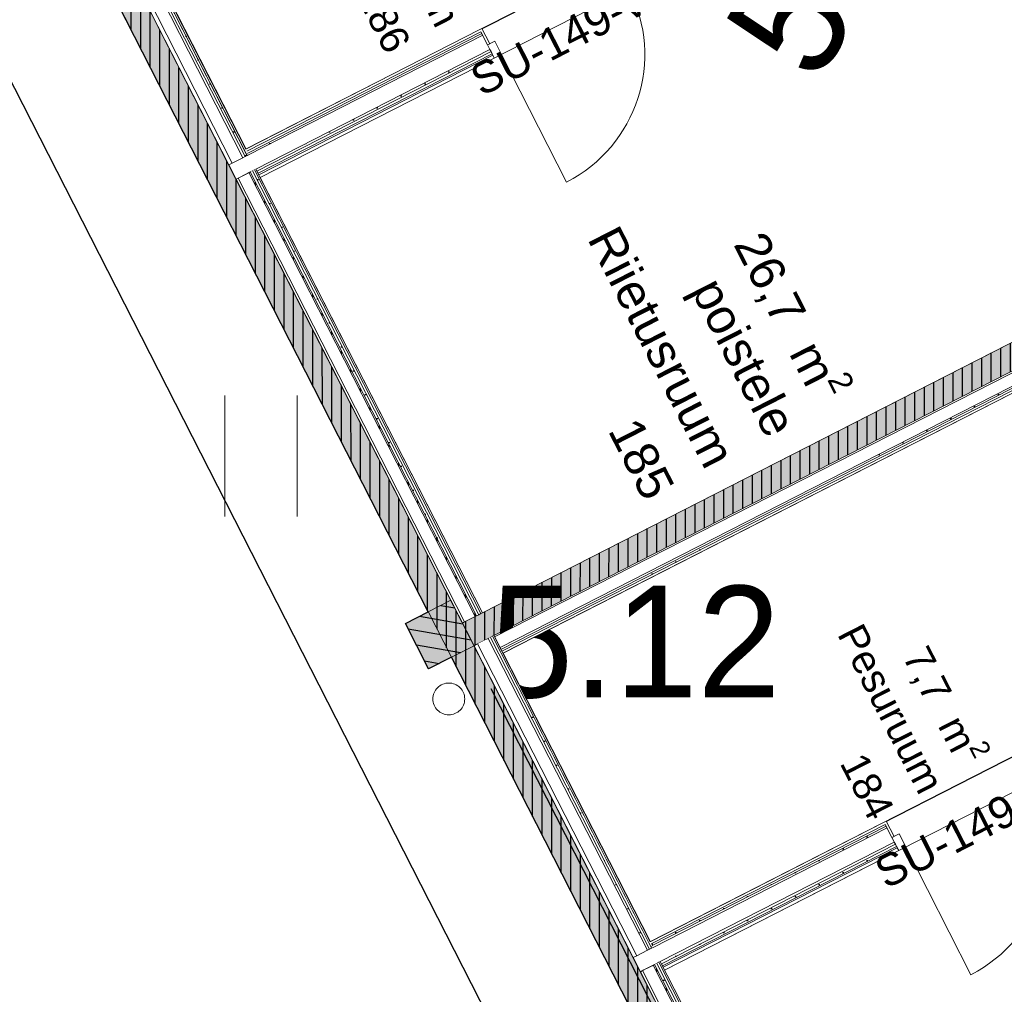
# Model space of a CAD drawing. Header units: metres. Extents: x 538891 to 1080079, y 6588829 to 13178720.
# Tile 520 of 1056: x 539900.48 to 539906.66, y 6589174.04 to 6589180.15. Entities that reach past the tile are written whole.
import ezdxf

# ---------------------------------------------------------------- set-up
doc = ezdxf.new("R2010")
doc.units = ezdxf.units.M
doc.header["$LTSCALE"] = 0.4
doc.linetypes.add('DASHED', pattern=[52.916667, 26.458333, -26.458333])
doc.linetypes.add('Triple Dashed', pattern=[92.604163, 66.145831, -26.458332])
for name, color, linetype in [('AR', 7, 'Continuous'), ('GEO', 7, 'Continuous'), ('KINO_GRID', 7, 'Continuous')]:
    doc.layers.add(name, color=color, linetype=linetype)
doc.styles.add('Arial', font='arial.ttf')
doc.styles.add('HK Explorer Book', font='txt')
pattern_1 = [(0, (0, 0), (0, 0.075), [1e-05, -0.07499])]
pattern_2 = [(90, (0, 0), (-0.06, 0), [])]

# ---------------------------------------------------------------- blocks, each defined once
blk = doc.blocks.new('HEIN')
at = {"color": 7, "linetype": 'Continuous', "lineweight": 9}
for p, q in [((-0.455, 0.761), (-0.455, -0.761)), ((0.455, 0.761), (0.455, -0.761))]:
    blk.add_line(p, q, dxfattribs=at)

msp = doc.modelspace()

# ---------------------------------------------------------------- hatches: boundary and pattern name
at = {"layer": 'AR', "linetype": 'Continuous', "lineweight": 25, "true_color": 0x848484}
h = msp.add_hatch(dxfattribs=at)
h.set_pattern_fill('PLYWOOD_0001', color=252, style=0, pattern_type=2)
h.set_pattern_definition(pattern_2)
h.paths.add_polyline_path([(539903.4483, 6589176.2831), (539903.3756, 6589176.4256), (539903.3622, 6589176.4188), (539903.4349, 6589176.2763)])
h = msp.add_hatch(dxfattribs=at)
h.set_pattern_fill('PLYWOOD_0001', color=252, style=0, pattern_type=2)
h.set_pattern_definition(pattern_2)
h.paths.add_polyline_path([(539903.4572, 6589176.2877), (539903.3845, 6589176.4302), (539903.3756, 6589176.4256), (539903.4483, 6589176.2831)])
h = msp.add_hatch(dxfattribs=at)
h.set_pattern_fill('PLYWOOD_0001', color=252, style=0, pattern_type=2)
h.set_pattern_definition(pattern_2)
h.paths.add_polyline_path([(539903.3459, 6589176.2308), (539903.2731, 6589176.3733), (539903.2598, 6589176.3665), (539903.3325, 6589176.224)])
h = msp.add_hatch(dxfattribs=at)
h.set_pattern_fill('PLYWOOD_0001', color=252, style=0, pattern_type=2)
h.set_pattern_definition(pattern_2)
h.paths.add_polyline_path([(539903.4127, 6589176.2649), (539903.3399, 6589176.4074), (539903.2731, 6589176.3733), (539903.3459, 6589176.2308)])
h = msp.add_hatch(dxfattribs=at)
h.set_pattern_fill('PLYWOOD_0001', color=252, style=0, pattern_type=2)
h.set_pattern_definition(pattern_2)
h.paths.add_polyline_path([(539903.4216, 6589176.2695), (539903.3488, 6589176.412), (539903.3399, 6589176.4074), (539903.4127, 6589176.2649)])
h = msp.add_hatch(dxfattribs=at)
h.set_pattern_fill('PLYWOOD_0001', color=252, style=0, pattern_type=2)
h.set_pattern_definition(pattern_2)
h.paths.add_polyline_path([(539903.4349, 6589176.2763), (539903.3622, 6589176.4188), (539903.3488, 6589176.412), (539903.4216, 6589176.2695)])

# ---------------------------------------------------------------- linework, layer by layer
at = {"layer": 'AR', "color": 7, "linetype": 'Continuous', "lineweight": 9}
for p, q in [((539903.5041, 6589179.9352), (539903.9133, 6589179.1336)), ((539903.3756, 6589176.4256), (539903.3622, 6589176.4188)), ((539903.3845, 6589176.4302), (539903.3756, 6589176.4256)), ((539903.2731, 6589176.3733), (539903.2598, 6589176.3665)), ((539903.3399, 6589176.4074), (539903.2731, 6589176.3733)), ((539903.3488, 6589176.412), (539903.3399, 6589176.4074)), ((539903.3622, 6589176.4188), (539903.3488, 6589176.412)), ((539903.3459, 6589176.2308), (539903.4127, 6589176.2649)), ((539903.4127, 6589176.2649), (539903.4216, 6589176.2695)), ((539903.3325, 6589176.224), (539903.3459, 6589176.2308)), ((539906.043, 6589174.9609), (539906.4521, 6589174.1593))]:
    msp.add_line(p, q, dxfattribs=at)
at = {"layer": 'AR', "color": 9, "linetype": 'Continuous', "lineweight": 9, "true_color": 0xc9c5ab, "flags": 128}
for points in [[(539903.3845, 6589176.4302), (539906.8808, 6589178.2147), (539907.9733, 6589178.7723), (539909.8865, 6589179.7488), (539907.4846, 6589184.4548), (539905.7495, 6589183.5692), (539906.7569, 6589181.5954), (539901.99, 6589179.1624)], [(539906.0455, 6589171.2165), (539908.987, 6589172.7178), (539911.061, 6589173.7764), (539912.5476, 6589174.5352), (539910.0161, 6589179.495), (539908.281, 6589178.6094), (539909.2958, 6589176.6211), (539904.5288, 6589174.1881)]]:
    msp.add_lwpolyline(points, close=True, dxfattribs=at)
at = {"layer": 'AR', "color": 7, "linetype": 'Continuous', "lineweight": 9, "flags": 128}
for points in [[(539903.3845, 6589176.4302), (539906.8808, 6589178.2147), (539907.9733, 6589178.7723), (539909.8865, 6589179.7488), (539907.4846, 6589184.4548), (539905.7495, 6589183.5692), (539906.7569, 6589181.5954), (539901.99, 6589179.1624)], [(539901.899, 6589179.3405), (539905.28, 6589181.0662), (539904.3636, 6589182.8618), (539900.9825, 6589181.1361)], [(539906.0455, 6589171.2165), (539908.987, 6589172.7178), (539911.061, 6589173.7764), (539912.5476, 6589174.5352), (539910.0161, 6589179.495), (539908.281, 6589178.6094), (539909.2958, 6589176.6211), (539904.5288, 6589174.1881)], [(539904.4379, 6589174.3662), (539907.8318, 6589176.0985), (539906.908, 6589177.9086), (539903.514, 6589176.1763)]]:
    msp.add_lwpolyline(points, close=True, dxfattribs=at)
at = {"layer": 'AR', "color": 254, "linetype": 'Continuous', "lineweight": 25, "true_color": 0xd1d1d1, "flags": 128}
for points in [[(539901.899, 6589179.3405), (539905.28, 6589181.0662), (539904.3636, 6589182.8618), (539900.9825, 6589181.1361)], [(539904.4379, 6589174.3662), (539907.8318, 6589176.0985), (539906.908, 6589177.9086), (539903.514, 6589176.1763)]]:
    msp.add_lwpolyline(points, close=True, dxfattribs=at)
at = {"layer": 'AR', "color": 143, "linetype": 'Continuous', "lineweight": 25, "true_color": 0x84a8b9, "flags": 128}
msp.add_lwpolyline([(539892.9372, 6589158.7782), (539907.9632, 6589166.4475), (539907.9618, 6589166.4502), (539908.1043, 6589166.5229), (539905.7949, 6589171.0476), (539905.6524, 6589170.9749), (539905.5069, 6589171.2599), (539905.6494, 6589171.3326), (539903.19, 6589176.1513), (539903.0475, 6589176.0785), (539902.902, 6589176.3636), (539903.0445, 6589176.4363), (539900.5851, 6589181.2549)], dxfattribs=at)
at = {"layer": 'AR', "color": 7, "linetype": 'Continuous', "lineweight": 9, "flags": 128}
msp.add_lwpolyline([(539892.9372, 6589158.7782), (539907.9632, 6589166.4475), (539907.9618, 6589166.4502), (539908.1043, 6589166.5229), (539905.7949, 6589171.0476), (539905.6524, 6589170.9749), (539905.5069, 6589171.2599), (539905.6494, 6589171.3326), (539903.19, 6589176.1513), (539903.0475, 6589176.0785), (539902.902, 6589176.3636), (539903.0445, 6589176.4363), (539900.5851, 6589181.2549)], dxfattribs=at)
at = {"layer": 'AR', "color": 7, "linetype": 'Continuous', "lineweight": 9}
for centre in [(539903.5041, 6589179.9352), (539906.043, 6589174.9609)]:
    msp.add_arc(centre, 0.9, 297.03983, 27.03983, dxfattribs=at)
at = {"layer": 'AR', "color": 254, "linetype": 'Continuous', "true_color": 0xcccccc}
for points in [[(539903.4483, 6589176.2831), (539903.3756, 6589176.4256), (539903.4349, 6589176.2763), (539903.3622, 6589176.4188)], [(539903.4572, 6589176.2877), (539903.3845, 6589176.4302), (539903.4483, 6589176.2831), (539903.3756, 6589176.4256)], [(539903.3459, 6589176.2308), (539903.2731, 6589176.3733), (539903.3325, 6589176.224), (539903.2598, 6589176.3665)], [(539903.4127, 6589176.2649), (539903.3399, 6589176.4074), (539903.3459, 6589176.2308), (539903.2731, 6589176.3733)], [(539903.4216, 6589176.2695), (539903.3488, 6589176.412), (539903.4127, 6589176.2649), (539903.3399, 6589176.4074)], [(539903.4349, 6589176.2763), (539903.3622, 6589176.4188), (539903.4216, 6589176.2695), (539903.3488, 6589176.412)]]:
    msp.add_solid(points, dxfattribs=at)
at = {"layer": 'GEO', "color": 8, "linetype": 'Continuous', "lineweight": 9, "true_color": 0x7d7d7d, "flags": 128}
msp.add_lwpolyline([(539903.274, 6589175.89), (539903.2735, 6589175.8802), (539903.2721, 6589175.8705), (539903.2697, 6589175.861), (539903.2664, 6589175.8517), (539903.2622, 6589175.8429), (539903.2571, 6589175.8344), (539903.2513, 6589175.8266), (539903.2447, 6589175.8193), (539903.2374, 6589175.8127), (539903.2296, 6589175.8069), (539903.2211, 6589175.8018), (539903.2123, 6589175.7976), (539903.203, 6589175.7943), (539903.1935, 6589175.7919), (539903.1838, 6589175.7905), (539903.174, 6589175.79), (539903.1642, 6589175.7905), (539903.1545, 6589175.7919), (539903.145, 6589175.7943), (539903.1357, 6589175.7976), (539903.1269, 6589175.8018), (539903.1184, 6589175.8069), (539903.1106, 6589175.8127), (539903.1033, 6589175.8193), (539903.0967, 6589175.8266), (539903.0909, 6589175.8344), (539903.0858, 6589175.8429), (539903.0816, 6589175.8517), (539903.0783, 6589175.861), (539903.0759, 6589175.8705), (539903.0745, 6589175.8802), (539903.074, 6589175.89), (539903.0745, 6589175.8998), (539903.0759, 6589175.9095), (539903.0783, 6589175.919), (539903.0816, 6589175.9283), (539903.0858, 6589175.9371), (539903.0909, 6589175.9456), (539903.0967, 6589175.9534), (539903.1033, 6589175.9607), (539903.1106, 6589175.9673), (539903.1184, 6589175.9731), (539903.1269, 6589175.9782), (539903.1357, 6589175.9824), (539903.145, 6589175.9857), (539903.1545, 6589175.9881), (539903.1642, 6589175.9895), (539903.174, 6589175.99), (539903.1838, 6589175.9895), (539903.1935, 6589175.9881), (539903.203, 6589175.9857), (539903.2123, 6589175.9824), (539903.2211, 6589175.9782), (539903.2296, 6589175.9731), (539903.2374, 6589175.9673), (539903.2447, 6589175.9607), (539903.2513, 6589175.9534), (539903.2571, 6589175.9456), (539903.2622, 6589175.9371), (539903.2664, 6589175.9283), (539903.2697, 6589175.919), (539903.2721, 6589175.9095), (539903.2735, 6589175.8998)], close=True, dxfattribs=at)
at = {"layer": 'KINO_GRID', "color": 254, "linetype": 'Continuous', "true_color": 0xe6e6e6}
msp.add_solid([(539860.6136, 6589211.7804), (539900.9645, 6589132.7232), (539860.5245, 6589211.7349), (539900.8754, 6589132.6778)], dxfattribs=at)

# ---------------------------------------------------------------- block references
at = {"layer": 'GEO', "color": 8, "true_color": 0x7d7d7d, "xscale": 0.5, "yscale": 0.5, "zscale": 0.5}
msp.add_blockref('HEIN', (539901.9947, 6589177.4149), dxfattribs=at)

# ---------------------------------------------------------------- texts
at = {"layer": 'AR', "color": 7, "attachment_point": 1, "rotation": 297.03983, "line_spacing_factor": 1.004016, "style": 'Arial'}
for s, insert, char_height in [('Pesuruum', (539902.7345, 6589181.1915), 0.18), ('186', (539902.7509, 6589180.3816), 0.18), ('Riietusruum', (539904.237, 6589178.8791), 0.22), ('\\A1;26,7{\\H0.9851x; } m{\\H0.9851x;\\H0.6667x;\\S2 ^ ;}', (539905.2106, 6589178.8728), 0.22), ('poistele', (539904.8866, 6589178.557), 0.22), ('185', (539904.366, 6589177.6758), 0.22), ('Pesuruum', (539905.7698, 6589176.3798), 0.18), ('\\A1;7,7{\\H0.9851x; } m{\\H0.9851x;\\H0.6667x;\\S2 ^ ;}', (539906.226, 6589176.2636), 0.18), ('184', (539905.7862, 6589175.5699), 0.18)]:
    msp.add_mtext(s, dxfattribs=dict(at, insert=insert, char_height=char_height))
at = {"layer": 'GEO', "color": 8, "true_color": 0x7d7d7d, "insert": (539905.3631, 6589179.5124), "char_height": 0.7, "attachment_point": 7, "rotation": 59.66704, "line_spacing_factor": 0.25, "style": 'HK Explorer Book'}
msp.add_mtext(' 5.11', dxfattribs=at)
at = {"layer": 'GEO', "color": 8, "true_color": 0x7d7d7d, "insert": (539903.174, 6589175.89), "char_height": 0.7, "attachment_point": 7, "line_spacing_factor": 0.25, "style": 'HK Explorer Book'}
msp.add_mtext(' 5.12', dxfattribs=at)

# ---------------------------------------------------------------- next in the draw order: wipeouts: each hides what was drawn before it
at = {"color": 255, "linetype": 'Continuous', "lineweight": 5}
for points in [[(539913.966, 6589178.5972), (539905.1419, 6589195.8858), (539905.133, 6589195.8812), (539913.9571, 6589178.5926)], [(539901.9172, 6589179.3049), (539901.9115, 6589179.316), (539901.9026, 6589179.3114), (539901.9083, 6589179.3003)], [(539906.9011, 6589177.9219), (539903.5072, 6589176.1897), (539903.514, 6589176.1763), (539906.908, 6589177.9086)], [(539904.4561, 6589174.3306), (539904.4504, 6589174.3417), (539904.4415, 6589174.3372), (539904.4472, 6589174.326)]]:
    msp.add_wipeout(points, dxfattribs=at).dxf.layer = 'AR'

# ---------------------------------------------------------------- next in the draw order: hatches: boundary and pattern name
at = {"layer": 'AR', "linetype": 'Continuous', "lineweight": 25, "true_color": 0x848484}
h = msp.add_hatch(dxfattribs=at)
h.set_pattern_fill('GYPSUM_0001', color=252, style=0, pattern_type=2)
h.set_pattern_definition(pattern_1)
h.paths.add_polyline_path([(539901.9172, 6589179.3049), (539901.9115, 6589179.316), (539901.9026, 6589179.3114), (539901.9083, 6589179.3003)])
h = msp.add_hatch(dxfattribs=at)
h.set_pattern_fill('GYPSUM_0001', color=252, style=0, pattern_type=2)
h.set_pattern_definition(pattern_1)
h.paths.add_polyline_path([(539904.4561, 6589174.3306), (539904.4504, 6589174.3417), (539904.4415, 6589174.3372), (539904.4472, 6589174.326)])

# ---------------------------------------------------------------- next in the draw order: wipeouts: each hides what was drawn before it
at = {"color": 255, "linetype": 'Continuous', "lineweight": 5}
for points in [[(539913.9571, 6589178.5926), (539905.133, 6589195.8812), (539905.1196, 6589195.8744), (539913.9437, 6589178.5858)], [(539906.9088, 6589177.9399), (539903.5015, 6589176.2008), (539903.5072, 6589176.1897), (539906.9145, 6589177.9288)]]:
    msp.add_wipeout(points, dxfattribs=at).dxf.layer = 'AR'

# ---------------------------------------------------------------- next in the draw order: hatches: boundary and pattern name
at = {"layer": 'AR', "linetype": 'Continuous', "lineweight": 25, "true_color": 0x848484}
h = msp.add_hatch(dxfattribs=at)
h.set_pattern_fill('GYPSUM_0001', color=252, style=0, pattern_type=2)
h.set_pattern_definition(pattern_1)
h.paths.add_polyline_path([(539906.9088, 6589177.9399), (539903.5015, 6589176.2008), (539903.5072, 6589176.1897), (539906.9145, 6589177.9288)])

# ---------------------------------------------------------------- next in the draw order: wipeouts: each hides what was drawn before it
at = {"color": 255, "linetype": 'Continuous', "lineweight": 5}
for points in [[(539913.9437, 6589178.5858), (539905.1196, 6589195.8744), (539905.1062, 6589195.8676), (539913.9304, 6589178.579)], [(539901.9627, 6589179.2158), (539901.9172, 6589179.3049), (539901.9083, 6589179.3003), (539901.9538, 6589179.2112)], [(539904.5016, 6589174.2415), (539904.4561, 6589174.3306), (539904.4472, 6589174.326), (539904.4927, 6589174.237)]]:
    msp.add_wipeout(points, dxfattribs=at).dxf.layer = 'AR'

# ---------------------------------------------------------------- next in the draw order: wipeouts: each hides what was drawn before it
for points in [[(539913.9304, 6589178.579), (539905.1062, 6589195.8676), (539905.0973, 6589195.863), (539913.9215, 6589178.5744)], [(539901.9538, 6589179.2112), (539901.9083, 6589179.3003), (539901.895, 6589179.2935), (539901.9404, 6589179.2044)], [(539906.9143, 6589177.9567), (539903.4958, 6589176.2119), (539903.5015, 6589176.2008), (539906.9199, 6589177.9456)], [(539904.4927, 6589174.237), (539904.4472, 6589174.326), (539904.4338, 6589174.3192), (539904.4793, 6589174.2301)]]:
    msp.add_wipeout(points, dxfattribs=at).dxf.layer = 'AR'

# ---------------------------------------------------------------- next in the draw order: hatches: boundary and pattern name
at = {"layer": 'AR', "linetype": 'Continuous', "lineweight": 25, "true_color": 0x848484}
h = msp.add_hatch(dxfattribs=at)
h.set_pattern_fill('GYPSUM_0001', color=252, style=0, pattern_type=2)
h.set_pattern_definition(pattern_1)
h.paths.add_polyline_path([(539906.9143, 6589177.9567), (539903.4958, 6589176.2119), (539903.5015, 6589176.2008), (539906.9199, 6589177.9456)])

# ---------------------------------------------------------------- next in the draw order: wipeouts: each hides what was drawn before it
at = {"color": 255, "linetype": 'Continuous', "lineweight": 5}
for points in [[(539913.9215, 6589178.5744), (539905.0973, 6589195.863), (539905.0305, 6589195.8289), (539913.8546, 6589178.5403)], [(539901.899, 6589179.3405), (539901.9059, 6589179.3271), (539903.3755, 6589180.0772), (539903.3687, 6589180.0906)], [(539901.9404, 6589179.2044), (539901.895, 6589179.2935), (539901.8816, 6589179.2867), (539901.9271, 6589179.1976)], [(539904.4447, 6589174.3528), (539905.9144, 6589175.1029), (539905.9075, 6589175.1163), (539904.4379, 6589174.3662)], [(539904.4793, 6589174.2301), (539904.4338, 6589174.3192), (539904.4205, 6589174.3124), (539904.4659, 6589174.2233)]]:
    msp.add_wipeout(points, dxfattribs=at).dxf.layer = 'AR'

# ---------------------------------------------------------------- next in the draw order: linework, layer by layer
at = {"layer": 'AR', "color": 254, "linetype": 'Continuous', "true_color": 0xcccccc}
msp.add_solid([(539904.8747, 6589195.7494), (539913.6988, 6589178.4608), (539905.0172, 6589195.8221), (539913.8413, 6589178.5335)], dxfattribs=at)

# ---------------------------------------------------------------- next in the draw order: wipeouts: each hides what was drawn before it
at = {"color": 255, "linetype": 'Continuous', "lineweight": 5}
for points in [[(539901.9271, 6589179.1976), (539901.8816, 6589179.2867), (539901.8148, 6589179.2526), (539901.8603, 6589179.1635)], [(539906.8913, 6589178.0292), (539903.4618, 6589176.2788), (539903.4958, 6589176.2119), (539906.9254, 6589177.9624)], [(539904.4659, 6589174.2233), (539904.4205, 6589174.3124), (539904.3537, 6589174.2783), (539904.3991, 6589174.1892)]]:
    msp.add_wipeout(points, dxfattribs=at).dxf.layer = 'AR'

# ---------------------------------------------------------------- next in the draw order: hatches: boundary and pattern name
at = {"layer": 'AR', "linetype": 'Continuous', "lineweight": 25, "true_color": 0x848484}
h = msp.add_hatch(dxfattribs=at)
h.set_pattern_fill('PLYWOOD_0001', color=252, style=0, pattern_type=2)
h.set_pattern_definition(pattern_2)
h.paths.add_polyline_path([(539906.8808, 6589178.2147), (539903.3845, 6589176.4302), (539903.4572, 6589176.2877), (539906.9536, 6589178.0722)])

# ---------------------------------------------------------------- next in the draw order: linework, layer by layer
at = {"layer": 'AR', "color": 7, "linetype": 'Continuous', "lineweight": 9}
for p, q in [((539906.8808, 6589178.2147), (539903.3845, 6589176.4302)), ((539903.4572, 6589176.2877), (539906.8868, 6589178.0381)), ((539903.4618, 6589176.2788), (539906.8913, 6589178.0292)), ((539903.4958, 6589176.2119), (539906.9254, 6589177.9624)), ((539903.5015, 6589176.2008), (539906.9199, 6589177.9456)), ((539903.5072, 6589176.1897), (539906.9145, 6589177.9288)), ((539903.5072, 6589176.1897), (539906.9145, 6589177.9288)), ((539903.514, 6589176.1763), (539906.908, 6589177.9086)), ((539903.4216, 6589176.2695), (539903.4349, 6589176.2763)), ((539903.4349, 6589176.2763), (539903.4483, 6589176.2831)), ((539903.4483, 6589176.2831), (539903.4572, 6589176.2877))]:
    msp.add_line(p, q, dxfattribs=at)
at = {"layer": 'AR', "color": 254, "linetype": 'Continuous', "true_color": 0xcccccc}
msp.add_solid([(539906.8808, 6589178.2147), (539903.3845, 6589176.4302), (539906.9536, 6589178.0722), (539903.4572, 6589176.2877)], dxfattribs=at)

# ---------------------------------------------------------------- next in the draw order: wipeouts: each hides what was drawn before it
at = {"color": 255, "linetype": 'Continuous', "lineweight": 5}
for points in [[(539903.3812, 6589180.0661), (539903.3755, 6589180.0772), (539901.9059, 6589179.3271), (539901.9115, 6589179.316)], [(539901.8603, 6589179.1635), (539901.8148, 6589179.2526), (539901.7925, 6589179.2412), (539901.838, 6589179.1521)], [(539905.92, 6589175.0918), (539905.9144, 6589175.1029), (539904.4447, 6589174.3528), (539904.4504, 6589174.3417)], [(539904.3991, 6589174.1892), (539904.3537, 6589174.2783), (539904.3314, 6589174.2669), (539904.3769, 6589174.1779)]]:
    msp.add_wipeout(points, dxfattribs=at).dxf.layer = 'AR'

# ---------------------------------------------------------------- next in the draw order: hatches: boundary and pattern name
at = {"layer": 'AR', "linetype": 'Continuous', "lineweight": 25, "true_color": 0x848484}
h = msp.add_hatch(dxfattribs=at)
h.set_pattern_fill('GYPSUM_0001', color=252, style=0, pattern_type=2)
h.set_pattern_definition(pattern_1)
h.paths.add_polyline_path([(539903.3812, 6589180.0661), (539903.3755, 6589180.0772), (539901.9059, 6589179.3271), (539901.9115, 6589179.316)])
h = msp.add_hatch(dxfattribs=at)
h.set_pattern_fill('GYPSUM_0001', color=252, style=0, pattern_type=2)
h.set_pattern_definition(pattern_1)
h.paths.add_polyline_path([(539905.92, 6589175.0918), (539905.9144, 6589175.1029), (539904.4447, 6589174.3528), (539904.4504, 6589174.3417)])

# ---------------------------------------------------------------- next in the draw order: linework, layer by layer
at = {"layer": 'AR', "color": 7, "linetype": 'Continuous', "lineweight": 9}
for p, q in [((539901.8148, 6589179.2526), (539901.7925, 6589179.2412)), ((539901.7925, 6589179.2412), (539901.838, 6589179.1521)), ((539901.838, 6589179.1521), (539901.8603, 6589179.1635)), ((539904.3537, 6589174.2783), (539904.3314, 6589174.2669)), ((539904.3314, 6589174.2669), (539904.3769, 6589174.1779)), ((539904.3769, 6589174.1779), (539904.3991, 6589174.1892))]:
    msp.add_line(p, q, dxfattribs=at)

# ---------------------------------------------------------------- next in the draw order: wipeouts: each hides what was drawn before it
at = {"color": 255, "linetype": 'Continuous', "lineweight": 5}
for points in [[(539901.9172, 6589179.3049), (539903.3868, 6589180.055), (539903.3812, 6589180.0661), (539901.9115, 6589179.316)], [(539904.4561, 6589174.3306), (539905.9257, 6589175.0807), (539905.92, 6589175.0918), (539904.4504, 6589174.3417)]]:
    msp.add_wipeout(points, dxfattribs=at).dxf.layer = 'AR'

# ---------------------------------------------------------------- next in the draw order: hatches: boundary and pattern name
at = {"layer": 'AR', "linetype": 'Continuous', "lineweight": 25, "true_color": 0x848484}
h = msp.add_hatch(dxfattribs=at)
h.set_pattern_fill('GYPSUM_0001', color=252, style=0, pattern_type=2)
h.set_pattern_definition(pattern_1)
h.paths.add_polyline_path([(539901.9172, 6589179.3049), (539903.3868, 6589180.055), (539903.3812, 6589180.0661), (539901.9115, 6589179.316)])
h = msp.add_hatch(dxfattribs=at)
h.set_pattern_fill('GYPSUM_0001', color=252, style=0, pattern_type=2)
h.set_pattern_definition(pattern_1)
h.paths.add_polyline_path([(539904.4561, 6589174.3306), (539905.9257, 6589175.0807), (539905.92, 6589175.0918), (539904.4504, 6589174.3417)])

# ---------------------------------------------------------------- next in the draw order: linework, layer by layer
at = {"layer": 'AR', "color": 7, "linetype": 'Continuous', "lineweight": 9}
for p, q in [((539901.8816, 6589179.2867), (539901.8148, 6589179.2526)), ((539904.4205, 6589174.3124), (539904.3537, 6589174.2783))]:
    msp.add_line(p, q, dxfattribs=at)

# ---------------------------------------------------------------- next in the draw order: wipeouts: each hides what was drawn before it
at = {"color": 255, "linetype": 'Continuous', "lineweight": 5}
for points in [[(539903.4596, 6589179.9124), (539903.4505, 6589179.9303), (539901.9809, 6589179.1802), (539901.99, 6589179.1624)], [(539904.5197, 6589174.2059), (539904.5288, 6589174.1881), (539905.9985, 6589174.9382), (539905.9894, 6589174.956)]]:
    msp.add_wipeout(points, dxfattribs=at).dxf.layer = 'AR'

# ---------------------------------------------------------------- next in the draw order: wipeouts: each hides what was drawn before it
for points in [[(539901.9809, 6589179.1802), (539903.4505, 6589179.9303), (539903.4459, 6589179.9392), (539901.9763, 6589179.1891)], [(539904.5152, 6589174.2148), (539904.5197, 6589174.2059), (539905.9894, 6589174.956), (539905.9848, 6589174.9649)]]:
    msp.add_wipeout(points, dxfattribs=at).dxf.layer = 'AR'

# ---------------------------------------------------------------- next in the draw order: wipeouts: each hides what was drawn before it
for points in [[(539901.9763, 6589179.1891), (539903.4459, 6589179.9392), (539903.4391, 6589179.9525), (539901.9695, 6589179.2024)], [(539904.5084, 6589174.2281), (539904.5152, 6589174.2148), (539905.9848, 6589174.9649), (539905.978, 6589174.9782)]]:
    msp.add_wipeout(points, dxfattribs=at).dxf.layer = 'AR'

# ---------------------------------------------------------------- next in the draw order: hatches: boundary and pattern name
at = {"layer": 'AR', "linetype": 'Continuous', "lineweight": 25, "true_color": 0x848484}
h = msp.add_hatch(dxfattribs=at)
h.set_pattern_fill('GYPSUM_0001', color=252, style=0, pattern_type=2)
h.set_pattern_definition(pattern_1)
h.paths.add_polyline_path([(539901.9763, 6589179.1891), (539903.4459, 6589179.9392), (539903.4391, 6589179.9525), (539901.9695, 6589179.2024)])
h = msp.add_hatch(dxfattribs=at)
h.set_pattern_fill('GYPSUM_0001', color=252, style=0, pattern_type=2)
h.set_pattern_definition(pattern_1)
h.paths.add_polyline_path([(539904.5084, 6589174.2281), (539904.5152, 6589174.2148), (539905.9848, 6589174.9649), (539905.978, 6589174.9782)])

# ---------------------------------------------------------------- next in the draw order: wipeouts: each hides what was drawn before it
at = {"color": 255, "linetype": 'Continuous', "lineweight": 5}
for points in [[(539901.9695, 6589179.2024), (539903.4391, 6589179.9525), (539903.4323, 6589179.9659), (539901.9627, 6589179.2158)], [(539904.5016, 6589174.2415), (539904.5084, 6589174.2281), (539905.978, 6589174.9782), (539905.9712, 6589174.9916)]]:
    msp.add_wipeout(points, dxfattribs=at).dxf.layer = 'AR'

# ---------------------------------------------------------------- next in the draw order: hatches: boundary and pattern name
at = {"layer": 'AR', "linetype": 'Continuous', "lineweight": 25, "true_color": 0x848484}
h = msp.add_hatch(dxfattribs=at)
h.set_pattern_fill('GYPSUM_0001', color=252, style=0, pattern_type=2)
h.set_pattern_definition(pattern_1)
h.paths.add_polyline_path([(539901.9695, 6589179.2024), (539903.4391, 6589179.9525), (539903.4323, 6589179.9659), (539901.9627, 6589179.2158)])
h = msp.add_hatch(dxfattribs=at)
h.set_pattern_fill('GYPSUM_0001', color=252, style=0, pattern_type=2)
h.set_pattern_definition(pattern_1)
h.paths.add_polyline_path([(539904.5016, 6589174.2415), (539904.5084, 6589174.2281), (539905.978, 6589174.9782), (539905.9712, 6589174.9916)])

# ---------------------------------------------------------------- next in the draw order: wipeouts: each hides what was drawn before it
at = {"color": 255, "linetype": 'Continuous', "lineweight": 5}
for points in [[(539901.9172, 6589179.3049), (539901.9627, 6589179.2158), (539903.4323, 6589179.9659), (539903.4178, 6589179.9944), (539903.3868, 6589180.055)], [(539904.4561, 6589174.3306), (539904.5016, 6589174.2415), (539905.9712, 6589174.9916), (539905.9566, 6589175.0201), (539905.9257, 6589175.0807)]]:
    msp.add_wipeout(points, dxfattribs=at).dxf.layer = 'AR'

# ---------------------------------------------------------------- next in the draw order: linework, layer by layer
at = {"layer": 'AR', "color": 7, "linetype": 'Continuous', "lineweight": 9}
for p, q in [((539903.5041, 6589179.9352), (539903.4623, 6589180.0171)), ((539901.9695, 6589179.2024), (539903.4391, 6589179.9525)), ((539903.4459, 6589179.9392), (539903.4391, 6589179.9525)), ((539903.4459, 6589179.9392), (539903.4391, 6589179.9525)), ((539903.4459, 6589179.9392), (539903.4391, 6589179.9525)), ((539901.9763, 6589179.1891), (539903.4459, 6589179.9392)), ((539901.9809, 6589179.1802), (539903.4505, 6589179.9303)), ((539901.99, 6589179.1624), (539903.4596, 6589179.9124)), ((539903.4505, 6589179.9303), (539903.4459, 6589179.9392)), ((539903.4505, 6589179.9303), (539903.4459, 6589179.9392)), ((539903.4505, 6589179.9303), (539903.4459, 6589179.9392)), ((539903.4596, 6589179.9124), (539903.4505, 6589179.9303)), ((539903.4596, 6589179.9124), (539903.4505, 6589179.9303)), ((539903.4596, 6589179.9124), (539903.4505, 6589179.9303)), ((539903.4596, 6589179.9124), (539903.5041, 6589179.9352)), ((539901.895, 6589179.2935), (539901.8816, 6589179.2867)), ((539901.9083, 6589179.3003), (539901.895, 6589179.2935)), ((539901.9115, 6589179.316), (539901.9026, 6589179.3114)), ((539901.9026, 6589179.3114), (539901.9083, 6589179.3003)), ((539901.9172, 6589179.3049), (539901.9083, 6589179.3003)), ((539901.9404, 6589179.2044), (539901.9538, 6589179.2112)), ((539901.9538, 6589179.2112), (539901.9627, 6589179.2158)), ((539901.8603, 6589179.1635), (539901.9271, 6589179.1976)), ((539901.9271, 6589179.1976), (539901.9404, 6589179.2044)), ((539906.043, 6589174.9609), (539906.0012, 6589175.0428)), ((539904.5084, 6589174.2281), (539905.978, 6589174.9782)), ((539904.5152, 6589174.2148), (539905.9848, 6589174.9649)), ((539904.5197, 6589174.2059), (539905.9894, 6589174.956)), ((539905.9848, 6589174.9649), (539905.978, 6589174.9782)), ((539905.9848, 6589174.9649), (539905.978, 6589174.9782)), ((539905.9848, 6589174.9649), (539905.978, 6589174.9782)), ((539905.9894, 6589174.956), (539905.9848, 6589174.9649)), ((539905.9894, 6589174.956), (539905.9848, 6589174.9649)), ((539905.9894, 6589174.956), (539905.9848, 6589174.9649)), ((539905.9985, 6589174.9382), (539905.9894, 6589174.956)), ((539905.9985, 6589174.9382), (539905.9894, 6589174.956)), ((539905.9985, 6589174.9382), (539905.9894, 6589174.956)), ((539905.9985, 6589174.9382), (539906.043, 6589174.9609)), ((539904.5288, 6589174.1881), (539905.9985, 6589174.9382)), ((539904.4472, 6589174.326), (539904.4338, 6589174.3192)), ((539904.4504, 6589174.3417), (539904.4415, 6589174.3372)), ((539904.4415, 6589174.3372), (539904.4472, 6589174.326)), ((539904.4561, 6589174.3306), (539904.4472, 6589174.326)), ((539904.4338, 6589174.3192), (539904.4205, 6589174.3124)), ((539904.3991, 6589174.1892), (539904.4659, 6589174.2233)), ((539904.4659, 6589174.2233), (539904.4793, 6589174.2301)), ((539904.4793, 6589174.2301), (539904.4927, 6589174.237)), ((539904.4927, 6589174.237), (539904.5016, 6589174.2415))]:
    msp.add_line(p, q, dxfattribs=at)

# ---------------------------------------------------------------- next in the draw order: wipeouts: each hides what was drawn before it
at = {"color": 255, "linetype": 'Continuous', "lineweight": 5}
for points in [[(539903.382, 6589180.0974), (539903.3687, 6589180.0906), (539903.3755, 6589180.0772), (539903.4178, 6589179.9944), (539903.4311, 6589180.0012)], [(539905.9075, 6589175.1163), (539905.9144, 6589175.1029), (539905.9566, 6589175.0201), (539905.97, 6589175.0269), (539905.9209, 6589175.1231)]]:
    msp.add_wipeout(points, dxfattribs=at).dxf.layer = 'AR'

# ---------------------------------------------------------------- next in the draw order: linework, layer by layer
at = {"layer": 'AR', "color": 255, "linetype": 'Continuous', "lineweight": 25}
msp.add_line((539893.7857, 6589192.7729), (539906.5148, 6589167.8335), dxfattribs=at)
at = {"layer": 'AR', "color": 7, "linetype": 'Continuous', "lineweight": 9}
for p, q in [((539903.3687, 6589180.0906), (539901.899, 6589179.3405)), ((539903.3755, 6589180.0772), (539901.9059, 6589179.3271)), ((539903.3755, 6589180.0772), (539901.9059, 6589179.3271)), ((539903.3687, 6589180.0906), (539903.382, 6589180.0974)), ((539903.3687, 6589180.0906), (539903.382, 6589180.0974)), ((539903.3755, 6589180.0772), (539903.4178, 6589179.9944)), ((539903.4311, 6589180.0012), (539903.382, 6589180.0974)), ((539903.4311, 6589180.0012), (539903.382, 6589180.0974)), ((539903.3812, 6589180.0661), (539901.9115, 6589179.316)), ((539903.3868, 6589180.055), (539901.9172, 6589179.3049)), ((539903.4623, 6589180.0171), (539903.4178, 6589179.9944)), ((539901.9627, 6589179.2158), (539903.4323, 6589179.9659)), ((539903.4178, 6589179.9944), (539903.4311, 6589180.0012)), ((539903.4323, 6589179.9659), (539903.4178, 6589179.9944)), ((539903.4178, 6589179.9944), (539903.4596, 6589179.9124)), ((539903.4323, 6589179.9659), (539903.4178, 6589179.9944)), ((539903.4323, 6589179.9659), (539903.4178, 6589179.9944)), ((539903.4391, 6589179.9525), (539903.4323, 6589179.9659)), ((539903.4391, 6589179.9525), (539903.4323, 6589179.9659)), ((539903.4391, 6589179.9525), (539903.4323, 6589179.9659)), ((539905.9075, 6589175.1163), (539904.4379, 6589174.3662)), ((539905.9144, 6589175.1029), (539904.4447, 6589174.3528)), ((539905.9144, 6589175.1029), (539904.4447, 6589174.3528)), ((539905.92, 6589175.0918), (539904.4504, 6589174.3417)), ((539905.9257, 6589175.0807), (539904.4561, 6589174.3306)), ((539905.9075, 6589175.1163), (539905.9209, 6589175.1231)), ((539905.9075, 6589175.1163), (539905.9209, 6589175.1231)), ((539905.9144, 6589175.1029), (539905.9566, 6589175.0201)), ((539905.97, 6589175.0269), (539905.9209, 6589175.1231)), ((539905.97, 6589175.0269), (539905.9209, 6589175.1231)), ((539906.0012, 6589175.0428), (539905.9566, 6589175.0201)), ((539905.9566, 6589175.0201), (539905.97, 6589175.0269)), ((539905.9712, 6589174.9916), (539905.9566, 6589175.0201)), ((539905.9566, 6589175.0201), (539905.9985, 6589174.9382)), ((539905.9712, 6589174.9916), (539905.9566, 6589175.0201)), ((539905.9712, 6589174.9916), (539905.9566, 6589175.0201)), ((539904.5016, 6589174.2415), (539905.9712, 6589174.9916)), ((539905.978, 6589174.9782), (539905.9712, 6589174.9916)), ((539905.978, 6589174.9782), (539905.9712, 6589174.9916)), ((539905.978, 6589174.9782), (539905.9712, 6589174.9916))]:
    msp.add_line(p, q, dxfattribs=at)

# ---------------------------------------------------------------- next in the draw order: texts
at = {"layer": 'AR', "color": 7, "char_height": 0.2, "attachment_point": 1, "rotation": 27.03983, "line_spacing_factor": 1.004016, "style": 'Arial'}
for insert in [(539903.2879, 6589179.8466), (539905.8268, 6589174.8723)]:
    msp.add_mtext('SU-149-v', dxfattribs=dict(at, insert=insert))

# ---------------------------------------------------------------- next in the draw order: wipeouts: each hides what was drawn before it
at = {"color": 255, "linetype": 'Continuous', "lineweight": 5}
for points in [[(539901.899, 6589179.3405), (539900.9825, 6589181.1361), (539900.9736, 6589181.1316), (539901.8901, 6589179.3359)], [(539903.3845, 6589176.4302), (539901.9627, 6589179.2158), (539901.9538, 6589179.2112), (539903.3756, 6589176.4256)], [(539904.4379, 6589174.3662), (539903.4572, 6589176.2877), (539903.4483, 6589176.2831), (539904.429, 6589174.3617)], [(539906.0455, 6589171.2165), (539904.5016, 6589174.2415), (539904.4927, 6589174.237), (539906.0366, 6589171.212)]]:
    msp.add_wipeout(points, dxfattribs=at).dxf.layer = 'AR'

# ---------------------------------------------------------------- next in the draw order: wipeouts: each hides what was drawn before it
for points in [[(539901.9059, 6589179.3271), (539901.899, 6589179.3405), (539901.8901, 6589179.3359), (539901.8969, 6589179.3226)], [(539903.3756, 6589176.4256), (539901.9538, 6589179.2112), (539901.9404, 6589179.2044), (539903.3622, 6589176.4188)], [(539904.4447, 6589174.3528), (539904.4379, 6589174.3662), (539904.429, 6589174.3617), (539904.4358, 6589174.3483)], [(539906.0366, 6589171.212), (539904.4927, 6589174.237), (539904.4793, 6589174.2301), (539906.0233, 6589171.2051)]]:
    msp.add_wipeout(points, dxfattribs=at).dxf.layer = 'AR'

# ---------------------------------------------------------------- next in the draw order: hatches: boundary and pattern name
at = {"layer": 'AR', "linetype": 'Continuous', "lineweight": 25, "true_color": 0x848484}
h = msp.add_hatch(dxfattribs=at)
h.set_pattern_fill('GYPSUM_0001', color=252, style=0, pattern_type=2)
h.set_pattern_definition(pattern_1)
h.paths.add_polyline_path([(539903.3756, 6589176.4256), (539901.9538, 6589179.2112), (539901.9404, 6589179.2044), (539903.3622, 6589176.4188)])
h = msp.add_hatch(dxfattribs=at)
h.set_pattern_fill('GYPSUM_0001', color=252, style=0, pattern_type=2)
h.set_pattern_definition(pattern_1)
h.paths.add_polyline_path([(539906.0366, 6589171.212), (539904.4927, 6589174.237), (539904.4793, 6589174.2301), (539906.0233, 6589171.2051)])

# ---------------------------------------------------------------- next in the draw order: wipeouts: each hides what was drawn before it
at = {"color": 255, "linetype": 'Continuous', "lineweight": 5}
for points in [[(539901.9115, 6589179.316), (539901.9059, 6589179.3271), (539901.8969, 6589179.3226), (539901.9026, 6589179.3114)], [(539904.4504, 6589174.3417), (539904.4447, 6589174.3528), (539904.4358, 6589174.3483), (539904.4415, 6589174.3372)]]:
    msp.add_wipeout(points, dxfattribs=at).dxf.layer = 'AR'

# ---------------------------------------------------------------- next in the draw order: wipeouts: each hides what was drawn before it
for points in [[(539901.9083, 6589179.3003), (539900.9555, 6589181.1672), (539900.9421, 6589181.1604), (539901.895, 6589179.2935)], [(539903.3622, 6589176.4188), (539901.9404, 6589179.2044), (539901.9271, 6589179.1976), (539903.3488, 6589176.412)], [(539904.4472, 6589174.326), (539903.4483, 6589176.2831), (539903.4349, 6589176.2763), (539904.4338, 6589174.3192)], [(539906.0233, 6589171.2051), (539904.4793, 6589174.2301), (539904.4659, 6589174.2233), (539906.0099, 6589171.1983)]]:
    msp.add_wipeout(points, dxfattribs=at).dxf.layer = 'AR'

# ---------------------------------------------------------------- next in the draw order: hatches: boundary and pattern name
at = {"layer": 'AR', "linetype": 'Continuous', "lineweight": 25, "true_color": 0x848484}
h = msp.add_hatch(dxfattribs=at)
h.set_pattern_fill('GYPSUM_0001', color=252, style=0, pattern_type=2)
h.set_pattern_definition(pattern_1)
h.paths.add_polyline_path([(539901.9083, 6589179.3003), (539900.9555, 6589181.1672), (539900.9421, 6589181.1604), (539901.895, 6589179.2935)])
h = msp.add_hatch(dxfattribs=at)
h.set_pattern_fill('GYPSUM_0001', color=252, style=0, pattern_type=2)
h.set_pattern_definition(pattern_1)
h.paths.add_polyline_path([(539903.3622, 6589176.4188), (539901.9404, 6589179.2044), (539901.9271, 6589179.1976), (539903.3488, 6589176.412)])
h = msp.add_hatch(dxfattribs=at)
h.set_pattern_fill('GYPSUM_0001', color=252, style=0, pattern_type=2)
h.set_pattern_definition(pattern_1)
h.paths.add_polyline_path([(539904.4472, 6589174.326), (539903.4483, 6589176.2831), (539903.4349, 6589176.2763), (539904.4338, 6589174.3192)])
h = msp.add_hatch(dxfattribs=at)
h.set_pattern_fill('GYPSUM_0001', color=252, style=0, pattern_type=2)
h.set_pattern_definition(pattern_1)
h.paths.add_polyline_path([(539906.0233, 6589171.2051), (539904.4793, 6589174.2301), (539904.4659, 6589174.2233), (539906.0099, 6589171.1983)])

# ---------------------------------------------------------------- next in the draw order: wipeouts: each hides what was drawn before it
at = {"color": 255, "linetype": 'Continuous', "lineweight": 5}
for points in [[(539901.895, 6589179.2935), (539900.9421, 6589181.1604), (539900.9287, 6589181.1536), (539901.8816, 6589179.2867)], [(539903.3488, 6589176.412), (539901.9271, 6589179.1976), (539901.9181, 6589179.1931), (539903.3399, 6589176.4074)], [(539904.4338, 6589174.3192), (539903.4349, 6589176.2763), (539903.4216, 6589176.2695), (539904.4205, 6589174.3124)], [(539906.0099, 6589171.1983), (539904.4659, 6589174.2233), (539904.457, 6589174.2188), (539906.001, 6589171.1938)]]:
    msp.add_wipeout(points, dxfattribs=at).dxf.layer = 'AR'

# ---------------------------------------------------------------- next in the draw order: hatches: boundary and pattern name
at = {"layer": 'AR', "linetype": 'Continuous', "lineweight": 25, "true_color": 0x848484}
h = msp.add_hatch(dxfattribs=at)
h.set_pattern_fill('GYPSUM_0001', color=252, style=0, pattern_type=2)
h.set_pattern_definition(pattern_1)
h.paths.add_polyline_path([(539901.895, 6589179.2935), (539900.9421, 6589181.1604), (539900.9287, 6589181.1536), (539901.8816, 6589179.2867)])
h = msp.add_hatch(dxfattribs=at)
h.set_pattern_fill('PLYWOOD_0001', color=252, style=0, pattern_type=2)
h.set_pattern_definition(pattern_2)
h.paths.add_polyline_path([(539903.3488, 6589176.412), (539901.9271, 6589179.1976), (539901.9181, 6589179.1931), (539903.3399, 6589176.4074)])
h = msp.add_hatch(dxfattribs=at)
h.set_pattern_fill('GYPSUM_0001', color=252, style=0, pattern_type=2)
h.set_pattern_definition(pattern_1)
h.paths.add_polyline_path([(539904.4338, 6589174.3192), (539903.4349, 6589176.2763), (539903.4216, 6589176.2695), (539904.4205, 6589174.3124)])
h = msp.add_hatch(dxfattribs=at)
h.set_pattern_fill('PLYWOOD_0001', color=252, style=0, pattern_type=2)
h.set_pattern_definition(pattern_2)
h.paths.add_polyline_path([(539906.0099, 6589171.1983), (539904.4659, 6589174.2233), (539904.457, 6589174.2188), (539906.001, 6589171.1938)])

# ---------------------------------------------------------------- next in the draw order: linework, layer by layer
at = {"layer": 'AR', "color": 7, "linetype": 'Continuous', "lineweight": 9}
msp.add_line((539903.3845, 6589176.4302), (539903.3756, 6589176.4256), dxfattribs=at)

# ---------------------------------------------------------------- next in the draw order: wipeouts: each hides what was drawn before it
at = {"color": 255, "linetype": 'Continuous', "lineweight": 5}
for points in [[(539901.8816, 6589179.2867), (539900.8946, 6589181.2204), (539900.8278, 6589181.1863), (539901.8148, 6589179.2526)], [(539903.3399, 6589176.4074), (539901.9181, 6589179.1931), (539901.8513, 6589179.159), (539903.2731, 6589176.3733)], [(539904.4205, 6589174.3124), (539903.4216, 6589176.2695), (539903.3548, 6589176.2354), (539904.3537, 6589174.2783)], [(539906.001, 6589171.1938), (539904.457, 6589174.2188), (539904.3902, 6589174.1847), (539905.9342, 6589171.1597)]]:
    msp.add_wipeout(points, dxfattribs=at).dxf.layer = 'AR'

# ---------------------------------------------------------------- next in the draw order: hatches: boundary and pattern name
at = {"layer": 'AR', "linetype": 'Continuous', "lineweight": 25, "true_color": 0x848484}
h = msp.add_hatch(dxfattribs=at)
h.set_pattern_fill('PLYWOOD_0001', color=252, style=0, pattern_type=2)
h.set_pattern_definition(pattern_2)
h.paths.add_polyline_path([(539900.6585, 6589181.1111), (539901.6955, 6589179.0794), (539901.838, 6589179.1521), (539900.801, 6589181.1838)])
h = msp.add_hatch(dxfattribs=at)
h.set_pattern_fill('PLYWOOD_0001', color=252, style=0, pattern_type=2)
h.set_pattern_definition(pattern_2)
h.paths.add_polyline_path([(539903.2598, 6589176.3665), (539901.838, 6589179.1521), (539901.6955, 6589179.0794), (539903.1173, 6589176.2938)])
h = msp.add_hatch(dxfattribs=at)
h.set_pattern_fill('WOOD_0001', color=252, style=0, pattern_type=2)
h.set_pattern_definition([(-10, (42.05, 28.59), (0.015628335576, 0.0886326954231), [])])
h.paths.add_polyline_path([(539903.3325, 6589176.224), (539903.187, 6589176.509), (539902.902, 6589176.3636), (539903.0475, 6589176.0785)])
h = msp.add_hatch(dxfattribs=at)
h.set_pattern_fill('PLYWOOD_0001', color=252, style=0, pattern_type=2)
h.set_pattern_definition(pattern_2)
h.paths.add_polyline_path([(539903.3325, 6589176.224), (539903.2598, 6589176.3665), (539903.1173, 6589176.2938), (539903.19, 6589176.1513)])
h = msp.add_hatch(dxfattribs=at)
h.set_pattern_fill('PLYWOOD_0001', color=252, style=0, pattern_type=2)
h.set_pattern_definition(pattern_2)
h.paths.add_polyline_path([(539903.19, 6589176.1513), (539904.2344, 6589174.1051), (539904.3769, 6589174.1779), (539903.3325, 6589176.224)])
h = msp.add_hatch(dxfattribs=at)
h.set_pattern_fill('PLYWOOD_0001', color=252, style=0, pattern_type=2)
h.set_pattern_definition(pattern_2)
h.paths.add_polyline_path([(539904.2344, 6589174.1051), (539905.7783, 6589171.0801), (539905.9208, 6589171.1529), (539904.3769, 6589174.1779)])

# ---------------------------------------------------------------- next in the draw order: linework, layer by layer
at = {"layer": 'AR', "color": 251, "linetype": 'Triple Dashed', "lineweight": 9, "true_color": 0x575757}
msp.add_line((539911.8068, 6589159.6209), (539870.9619, 6589239.6459), dxfattribs=at)
at = {"layer": 'AR', "color": 1, "linetype": 'DASHED', "lineweight": 25, "true_color": 0xff0000}
msp.add_line((539908.2508, 6589166.5262), (539898.075, 6589186.4631), dxfattribs=at)
at = {"layer": 'AR', "color": 7, "linetype": 'Continuous', "lineweight": 9}
for p, q in [((539900.5858, 6589181.2536), (539901.6955, 6589179.0794)), ((539901.8148, 6589179.2526), (539900.8278, 6589181.1863)), ((539901.7925, 6589179.2412), (539900.801, 6589181.1838)), ((539901.8816, 6589179.2867), (539900.9287, 6589181.1536)), ((539901.895, 6589179.2935), (539900.9421, 6589181.1604)), ((539901.9026, 6589179.3114), (539900.9668, 6589181.1449)), ((539901.899, 6589179.3405), (539900.9825, 6589181.1361)), ((539901.8816, 6589179.2867), (539901.8148, 6589179.2526)), ((539901.895, 6589179.2935), (539901.8816, 6589179.2867)), ((539901.9083, 6589179.3003), (539901.895, 6589179.2935)), ((539901.9026, 6589179.3114), (539901.9083, 6589179.3003)), ((539901.8148, 6589179.2526), (539901.7925, 6589179.2412)), ((539901.7925, 6589179.2412), (539901.838, 6589179.1521)), ((539903.3756, 6589176.4256), (539901.9538, 6589179.2112)), ((539903.3845, 6589176.4302), (539901.9627, 6589179.2158)), ((539901.838, 6589179.1521), (539901.8603, 6589179.1635)), ((539903.2598, 6589176.3665), (539901.838, 6589179.1521)), ((539901.8603, 6589179.1635), (539901.8513, 6589179.159)), ((539901.8513, 6589179.159), (539901.8603, 6589179.1635)), ((539903.2731, 6589176.3733), (539901.8513, 6589179.159)), ((539901.8603, 6589179.1635), (539901.9271, 6589179.1976)), ((539901.9271, 6589179.1976), (539901.9181, 6589179.1931)), ((539901.9181, 6589179.1931), (539901.9271, 6589179.1976)), ((539903.3399, 6589176.4074), (539901.9181, 6589179.1931)), ((539903.3488, 6589176.412), (539901.9271, 6589179.1976)), ((539903.3622, 6589176.4188), (539901.9404, 6589179.2044)), ((539901.6955, 6589179.0794), (539903.19, 6589176.1513)), ((539903.3756, 6589176.4256), (539903.3622, 6589176.4188)), ((539903.2731, 6589176.3733), (539903.2598, 6589176.3665)), ((539903.3399, 6589176.4074), (539903.2731, 6589176.3733)), ((539903.3488, 6589176.412), (539903.3399, 6589176.4074)), ((539903.3622, 6589176.4188), (539903.3488, 6589176.412)), ((539903.4216, 6589176.2695), (539903.4127, 6589176.2649)), ((539903.4127, 6589176.2649), (539903.4216, 6589176.2695)), ((539904.4205, 6589174.3124), (539903.4216, 6589176.2695)), ((539904.4338, 6589174.3192), (539903.4349, 6589176.2763)), ((539904.4415, 6589174.3372), (539903.4483, 6589176.2831)), ((539904.4379, 6589174.3662), (539903.4572, 6589176.2877)), ((539903.3325, 6589176.224), (539903.3459, 6589176.2308)), ((539904.3314, 6589174.2669), (539903.3325, 6589176.224)), ((539903.3548, 6589176.2354), (539903.3459, 6589176.2308)), ((539903.3459, 6589176.2308), (539903.3548, 6589176.2354)), ((539904.3537, 6589174.2783), (539903.3548, 6589176.2354)), ((539903.19, 6589176.1513), (539904.2344, 6589174.1051)), ((539904.4472, 6589174.326), (539904.4338, 6589174.3192)), ((539904.4415, 6589174.3372), (539904.4472, 6589174.326)), ((539904.3537, 6589174.2783), (539904.3314, 6589174.2669)), ((539904.3314, 6589174.2669), (539904.3769, 6589174.1779)), ((539904.4205, 6589174.3124), (539904.3537, 6589174.2783)), ((539904.4338, 6589174.3192), (539904.4205, 6589174.3124)), ((539904.3991, 6589174.1892), (539904.4659, 6589174.2233)), ((539904.4659, 6589174.2233), (539904.457, 6589174.2188)), ((539904.457, 6589174.2188), (539904.4659, 6589174.2233)), ((539906.001, 6589171.1938), (539904.457, 6589174.2188)), ((539906.0099, 6589171.1983), (539904.4659, 6589174.2233)), ((539906.0233, 6589171.2051), (539904.4793, 6589174.2301)), ((539906.0366, 6589171.212), (539904.4927, 6589174.237)), ((539906.0455, 6589171.2165), (539904.5016, 6589174.2415)), ((539904.3769, 6589174.1779), (539904.3991, 6589174.1892)), ((539905.9208, 6589171.1529), (539904.3769, 6589174.1779)), ((539904.3991, 6589174.1892), (539904.3902, 6589174.1847)), ((539904.3902, 6589174.1847), (539904.3991, 6589174.1892)), ((539905.9342, 6589171.1597), (539904.3902, 6589174.1847)), ((539904.2344, 6589174.1051), (539905.7783, 6589171.0801))]:
    msp.add_line(p, q, dxfattribs=at)
at = {"layer": 'AR', "color": 7, "linetype": 'Continuous', "lineweight": 9, "flags": 128}
msp.add_lwpolyline([(539903.3325, 6589176.224), (539903.187, 6589176.509), (539902.902, 6589176.3636), (539903.0475, 6589176.0785)], close=True, dxfattribs=at)
at = {"layer": 'AR', "color": 254, "linetype": 'Continuous', "true_color": 0xcccccc}
for points in [[(539900.6585, 6589181.1111), (539901.6955, 6589179.0794), (539900.801, 6589181.1838), (539901.838, 6589179.1521)], [(539903.2598, 6589176.3665), (539901.838, 6589179.1521), (539903.1173, 6589176.2938), (539901.6955, 6589179.0794)], [(539903.3325, 6589176.224), (539903.187, 6589176.509), (539903.0475, 6589176.0785), (539902.902, 6589176.3636)], [(539903.3325, 6589176.224), (539903.2598, 6589176.3665), (539903.19, 6589176.1513), (539903.1173, 6589176.2938)], [(539903.19, 6589176.1513), (539904.2344, 6589174.1051), (539903.3325, 6589176.224), (539904.3769, 6589174.1779)], [(539904.2344, 6589174.1051), (539905.7783, 6589171.0801), (539904.3769, 6589174.1779), (539905.9208, 6589171.1529)]]:
    msp.add_solid(points, dxfattribs=at)

doc.saveas('drawing.dxf')
